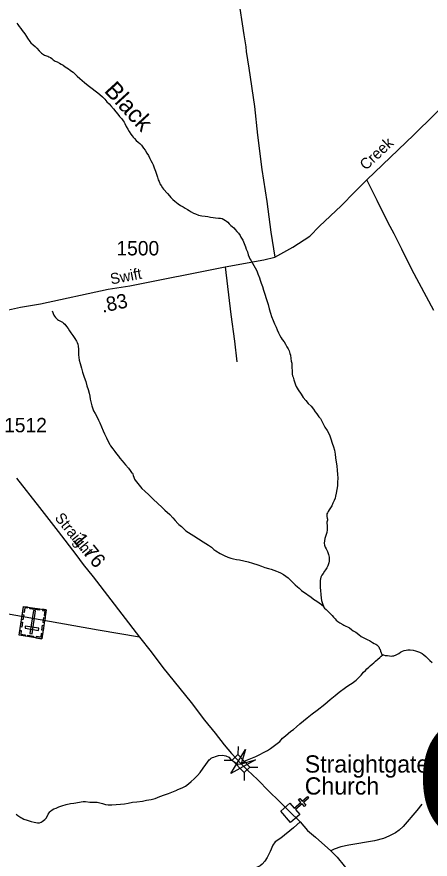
# Model space of a CAD drawing. Extents: x 2220236 to 2384410, y 720751 to 894131.
# Drawn here: x 2340031 to 2343622, y 859426 to 866751 of the extents above; entities that cross this region are included whole.
import ezdxf

# ---------------------------------------------------------------- set-up
doc = ezdxf.new("R2010")
doc.units = 0
doc.layers.add('Default', color=7, linetype='Continuous')

msp = doc.modelspace()

# ---------------------------------------------------------------- linework, layer by layer
at = {"layer": 'Default'}
for p, q in [((2341952.6, 860404.7), (2341951.5, 860335.7)), ((2341831.7, 860287.8), (2341900.7, 860286.6)), ((2342056.2, 860226.8), (2342125.2, 860225.6)), ((2342006.6, 860178.8), (2342005.5, 860109.9))]:
    msp.add_line(p, q, dxfattribs=at)
for points in [[(2341930.3, 867093.8), (2341953.1, 866923.3), (2342004.1, 866596.4), (2342019.9, 866490.9), (2342023.4, 866448.7), (2342045.3, 866304.6), (2342096.3, 865972.4), (2342120.6, 865723.7), (2342160.1, 865424.1), (2342203.4, 865146.8), (2342236.8, 864877.4), (2342272.8, 864661.2)], [(2343072.2, 865333.5), (2343343.4, 865594.5), (2343480.4, 865724.6), (2343659.6, 865902.1), (2343745.7, 865990), (2343926.6, 866162.2), (2343998.6, 866227.3), (2344051.3, 866267.7), (2344128.6, 866329.2), (2344188.3, 866376.7), (2344244.5, 866415.3), (2344290.2, 866439.9), (2344332.3, 866468.1), (2344406.1, 866499.7), (2344493.9, 866534.9), (2344714.4, 866617.5), (2345100.8, 866752.8)], [(2340030.9, 866695.6), (2340039.2, 866683.8), (2340051.7, 866667.9), (2340064.3, 866648.7), (2340076.4, 866632.8), (2340088.9, 866616.9), (2340099.3, 866603.2), (2340115.9, 866581.9), (2340124.1, 866567.5), (2340130.4, 866557.9), (2340136.8, 866545.7), (2340143.1, 866536.1), (2340153.4, 866524.4), (2340173.8, 866507.1), (2340190.1, 866493), (2340204.6, 866477.9), (2340225.2, 866455.7), (2340244.3, 866436.2)], [(2340244.3, 866436.2), (2340270, 866419.5), (2340289.2, 866412.1), (2340300.2, 866408.4), (2340309.8, 866404), (2340323.3, 866398.2), (2340335.4, 866390.5), (2340347.4, 866378.9), (2340363.6, 866367), (2340381.7, 866358.9), (2340401.8, 866348.9), (2340415.9, 866341.3), (2340432.1, 866329.8), (2340450.3, 866318.1), (2340464.2, 866308.1), (2340478.4, 866297.9), (2340494.5, 866288.7), (2340506.6, 866280.3), (2340518.8, 866271), (2340530.1, 866260.6), (2340537, 866252.7), (2340555.1, 866235.4), (2340579.6, 866215), (2340597.7, 866197.7), (2340617.8, 866179.8), (2340636.1, 866165.8), (2340662.1, 866146.2), (2340684.5, 866128.4), (2340710.6, 866108.8), (2340735, 866089.5), (2340753, 866075.4), (2340775.8, 866055), (2340795.7, 866034.5), (2340814, 866012.3), (2340832.1, 865994), (2340848.2, 865978.2), (2340870.7, 865950.6), (2340891.1, 865925.2), (2340908.3, 865904.5), (2340923.6, 865885.5), (2340941.8, 865863.9), (2340954, 865848), (2340962, 865836.2), (2340968.1, 865823.9), (2340980.6, 865798.2), (2340994.7, 865774.2), (2341007, 865754.3), (2341021.1, 865730.9), (2341031.6, 865716.6), (2341041.6, 865704.8), (2341053.2, 865692.2), (2341068, 865677), (2341084, 865662.9), (2341098.3, 865649.7), (2341114.4, 865634), (2341132.7, 865610.1), (2341144.9, 865592.6), (2341161.1, 865566), (2341173.4, 865546.1), (2341187.7, 865518.8), (2341195.9, 865502.7), (2341206.2, 865482.5), (2341214.6, 865463.1), (2341224.8, 865437.3), (2341235.2, 865409.2), (2341245.4, 865383.3), (2341253.7, 865357.4), (2341260.2, 865335.3), (2341266.1, 865319.2), (2341270.4, 865309.5), (2341274.4, 865299.8), (2341284.6, 865283.8), (2341296.6, 865264), (2341304.9, 865253.5), (2341339.5, 865216.5), (2341357.8, 865194.3), (2341369.9, 865180.6), (2341386.1, 865162.6), (2341402.4, 865149.2), (2341418.3, 865137.7), (2341432.6, 865125.1), (2341452.8, 865111.8), (2341475, 865098), (2341494.8, 865086.6), (2341513.3, 865075.9), (2341529.1, 865066.7), (2341545.3, 865056.5), (2341565.5, 865045.2), (2341583.5, 865036.8), (2341607.9, 865027.3), (2341637.7, 865020.3), (2341667.7, 865016.6), (2341689.8, 865014.2), (2341714, 865008.6), (2341736.1, 865005.3), (2341757.9, 865002.9), (2341781.9, 865001.5)], [(2338996.1, 864008.6), (2339219.5, 864059.3), (2339772.1, 864164), (2340063.2, 864227.3), (2340236.8, 864255.4), (2340823, 864382.4), (2341012.7, 864412.8), (2341840.4, 864576.5), (2342175.6, 864638.6), (2342272.8, 864661.2), (2342430.2, 864747.7), (2342576.9, 864845.3), (2342659.9, 864930.3), (2342849.7, 865108.6), (2342966.2, 865229.8), (2343072.2, 865333.5)], [(2343652.5, 864196.4), (2343462.2, 864554), (2343376.7, 864730.6), (2343308.3, 864863.5), (2343257.9, 864960.3), (2343162.3, 865153.3), (2343072.2, 865333.5)], [(2341781.9, 865001.5), (2341800, 864999.7), (2341814, 864996.3), (2341828.3, 864990.3), (2341844.2, 864980.1), (2341852.3, 864974.9), (2341863.5, 864964.5), (2341876.2, 864951.9), (2341890.9, 864937.1), (2341902.8, 864926.7), (2341915.7, 864915.8), (2341928.1, 864901.5), (2341943.5, 864885.7), (2341957.6, 864869.9), (2341969.9, 864850.1), (2341978.1, 864836.3), (2341994.3, 864808.4), (2342006.6, 864780), (2342016.9, 864752.5), (2342024.4, 864731.5), (2342033.6, 864706.6), (2342041.8, 864683), (2342050.2, 864660.3), (2342056.4, 864646.8), (2342064.4, 864634.7), (2342078.9, 864610.6), (2342088.9, 864589.1), (2342101.2, 864568.9), (2342115.5, 864541.6), (2342125.7, 864516.7), (2342138.3, 864481.8), (2342145.4, 864460.1), (2342154.9, 864435.8), (2342165, 864405.7), (2342173.5, 864374.2), (2342186.1, 864340.3), (2342198.5, 864302.1), (2342213.1, 864248.5), (2342223.5, 864212.8), (2342235.8, 864174.9), (2342244.3, 864144.8), (2342256.9, 864110.8), (2342269.2, 864081.1), (2342283.6, 864051.2), (2342293.7, 864028), (2342305.2, 864002.8), (2342316.4, 863979.7), (2342326.3, 863961), (2342336.8, 863946), (2342353.1, 863924.4), (2342365.1, 863904.5), (2342377.4, 863882.7), (2342387.7, 863864.4), (2342396, 863846.7), (2342404.1, 863824.7), (2342408.4, 863808.5), (2342412.8, 863780.8), (2342415.1, 863757.2), (2342419.1, 863739.3), (2342419.6, 863703.2), (2342421.9, 863671.2), (2342424.4, 863642.7), (2342426.9, 863628.1), (2342430.7, 863616.7), (2342438.8, 863594.7), (2342447.1, 863568.8), (2342451.4, 863550.9), (2342458.9, 863535.8), (2342475.8, 863507.6), (2342500.3, 863470.2), (2342518.9, 863442.1), (2342541, 863414.5), (2342563.4, 863388.1), (2342587.7, 863364.5), (2342608.1, 863339.1), (2342624.1, 863316.8), (2342638.4, 863297.6), (2342654.8, 863273.7), (2342668.9, 863257.2), (2342675.2, 863247.6), (2342691.4, 863212.2), (2342707.7, 863182.3), (2342726.3, 863154.5), (2342740.8, 863128.9), (2342750.8, 863108.6), (2342759.1, 863081), (2342771.5, 863044.8), (2342782, 863010.7), (2342789.8, 862981.5), (2342796.7, 862949), (2342801, 862915.4), (2342805.5, 862879.4), (2342809.8, 862845.1), (2342814.4, 862805.3), (2342817.7, 862773.3), (2342819, 862739.8), (2342817.5, 862705.3)], [(2341840.4, 864576.5), (2341889.4, 864161.3), (2341922.2, 863931.7), (2341942.3, 863752.1)], [(2340337.6, 864194.1), (2340352.2, 864157.6), (2340358.2, 864148), (2340366.2, 864136.2), (2340372.4, 864129.9), (2340384.7, 864117.9), (2340393.1, 864112.7), (2340404.9, 864106.6), (2340426.7, 864095), (2340437.2, 864087.3), (2340447.1, 864077.2), (2340463.3, 864057.1), (2340475.5, 864039.6), (2340487.8, 864019.7), (2340500, 864003.8), (2340516.3, 863981.5), (2340534.5, 863954.4), (2340548.9, 863930.3), (2340555, 863918.1), (2340559.5, 863903.5), (2340563.2, 863886.6), (2340565.6, 863860.5), (2340566.3, 863835.9), (2340566.3, 863811.9), (2340568.5, 863788.4), (2340572.8, 863764.6), (2340581.2, 863736.4), (2340591.7, 863696.4), (2340601.9, 863662.4), (2340616.5, 863618.7), (2340628.9, 863579.1), (2340639.6, 863543.5), (2340649.8, 863509.4), (2340658.4, 863477.6), (2340664.6, 863453.2), (2340669, 863427.2), (2340675.4, 863391.3), (2340681.2, 863369.6), (2340688.5, 863350.8), (2340698.1, 863325.9), (2340712.2, 863300.3), (2340728.9, 863270.4), (2340741.1, 863244), (2340751.3, 863220.5), (2340765.9, 863184.3), (2340780.1, 863150.4), (2340792.6, 863124.7), (2340808.8, 863090.9), (2340827.4, 863052.9), (2340838.4, 863032), (2340845.8, 863019.2), (2340863.9, 862995.3), (2340882.2, 862971.4), (2340896.5, 862952.3), (2340912.8, 862930), (2340927, 862912.6), (2340947.3, 862888.8), (2340961.4, 862872.9), (2340975.6, 862854.8), (2341000.1, 862825.3), (2341014.3, 862807.2), (2341028.5, 862789.7), (2341034.7, 862781.7), (2341038.7, 862773.7), (2341042.8, 862761.4), (2341047, 862747.8), (2341053.2, 862731.6), (2341060.2, 862720.4), (2341071.6, 862706.1), (2341093.8, 862678.1), (2341118.2, 862650.6), (2341142.5, 862627), (2341176.7, 862592.9), (2341211.2, 862559.9), (2341260, 862515.9), (2341288, 862488.5), (2341316.4, 862460.8), (2341358.9, 862423.1), (2341385.3, 862395.6), (2341407.4, 862370.3), (2341429.8, 862344), (2341438, 862336.1), (2341462, 862318.4), (2341482.5, 862298.5), (2341500.6, 862281.2), (2341520.9, 862267.3), (2341569, 862238.1), (2341649.6, 862184.9), (2341696.1, 862155.6), (2341722.5, 862137.7), (2341742.6, 862119.8), (2341760.8, 862106.4), (2341796.8, 862084.9), (2341831.1, 862066.6), (2341863.5, 862051.5), (2341889.4, 862043.7), (2341913.6, 862038.1)], [(2340027.1, 862739.4), (2340228, 862483.8), (2340390.4, 862274), (2340542.8, 862075.7), (2340605.8, 861988.7), (2340693.2, 861881.6), (2341097.3, 861356.7), (2341196.8, 861227.9), (2341298.4, 861091.2), (2341544.1, 860788.3), (2341661.9, 860633.6), (2341753.1, 860520.9), (2341832.3, 860419.7), (2341897.2, 860344.5), (2341938.6, 860299.5)], [(2342817.5, 862705.3), (2342815.5, 862673.1), (2342810.4, 862639.4), (2342804.7, 862609.6), (2342800.8, 862583.2), (2342795.9, 862566.6), (2342787.6, 862544.9), (2342777.8, 862520.5), (2342768.2, 862498.8), (2342756.1, 862480.3), (2342744.4, 862462.7), (2342735.7, 862449.2), (2342728.7, 862436.5), (2342724.8, 862428.1), (2342722.9, 862418.2), (2342723.1, 862404.4), (2342727.3, 862392.1), (2342729.3, 862382.3), (2342729.6, 862374.1), (2342725.8, 862364.1), (2342725.5, 862355.3), (2342728.2, 862319.9), (2342728.5, 862290.4), (2342724.9, 862265.6), (2342715.1, 862240), (2342707.6, 862215.7), (2342703.5, 862193.5), (2342702, 862173.8), (2342704.1, 862155.8), (2342710.3, 862139.7), (2342718.5, 862123.6), (2342724.9, 862113), (2342731, 862100.1), (2342736.9, 862084), (2342739.3, 862074.2), (2342743.4, 862052.4), (2342745.5, 862034.4), (2342745.8, 862018), (2342741.9, 862002.1), (2342734.3, 861978.2), (2342724.7, 861958.1), (2342712.8, 861941.8), (2342704.7, 861931.7), (2342691.1, 861911.4), (2342681.3, 861895.6), (2342673.4, 861879.5), (2342668.5, 861862.9), (2342666.4, 861849), (2342666.2, 861831), (2342666.3, 861811.3), (2342666.6, 861787.3), (2342668.7, 861761.2), (2342671.4, 861726.8), (2342673.7, 861695.1), (2342677.8, 861675.5), (2342690.3, 861641.6), (2342695.2, 861626)], [(2341913.6, 862038.1), (2341938.5, 862032.6), (2341966.2, 862027.8), (2342004.3, 862019.5), (2342039.8, 862011.1), (2342078, 861999.6), (2342124.2, 861984.4), (2342156.2, 861973.2), (2342186.5, 861963), (2342218.7, 861953.8), (2342240.7, 861946.5), (2342264.6, 861938.3), (2342287, 861930.3), (2342301, 861925), (2342323, 861915.4), (2342347.2, 861901.6), (2342369.4, 861887.8), (2342389.4, 861872.2), (2342411.7, 861850.1), (2342434, 861826.4), (2342449, 861812.2), (2342468.4, 861795), (2342484.7, 861783.2), (2342504.8, 861763.6), (2342523.2, 861747), (2342547.1, 861733.2), (2342563.3, 861721.7), (2342585.6, 861706.2), (2342609.7, 861688.2), (2342636, 861670.5), (2342656.3, 861655), (2342678.3, 861639.5), (2342695.2, 861626)], [(2342695.2, 861626), (2342696.7, 861621.2), (2342704.8, 861609.4), (2342718.8, 861595.8), (2342739, 861576.3), (2342759.5, 861556.4), (2342769.5, 861544.7), (2342783.5, 861530.5), (2342797.9, 861514.7), (2342805.9, 861505.2), (2342820.2, 861492.6), (2342838.4, 861480.9), (2342862.6, 861467.1), (2342872.3, 861461.9), (2342920.9, 861438.3), (2342938.8, 861424.3), (2342953.1, 861412.7), (2342977.3, 861398.9), (2343001.3, 861380.9), (2343023.7, 861363.1), (2343051.9, 861347.8), (2343080, 861334.2), (2343094.1, 861326.6), (2343120.4, 861310.3), (2343134.5, 861302.6), (2343150.6, 861295.1), (2343158.7, 861288.9), (2343166.6, 861281), (2343176.8, 861270.9), (2343183, 861255.4), (2343186.9, 861249), (2343191.1, 861235.4), (2343195.3, 861221.4), (2343199.5, 861215), (2343203.4, 861207), (2343209.5, 861201.7), (2343209.5, 861201.7)], [(2341097.3, 861356.7), (2340736.7, 861416.4), (2339893.1, 861568.1)], [(2343209.5, 861201.7), (2343215.7, 861201.9), (2343231.7, 861197.7), (2343251.8, 861195.8), (2343267.6, 861194.2), (2343281.8, 861192.2), (2343293.6, 861192.6), (2343307.6, 861194.8), (2343325.7, 861203.1), (2343349.4, 861215.6), (2343365.5, 861225.1), (2343382.8, 861234), (2343395.1, 861239.5), (2343413.2, 861244.5), (2343426.9, 861246.7), (2343447.6, 861245.9), (2343473.1, 861242.6), (2343493.2, 861238.5), (2343513.2, 861232.8), (2343529.2, 861225.2), (2343551.4, 861214), (2343567.6, 861202.2), (2343583.9, 861188.1), (2343600, 861172.3), (2343618.1, 861154.4), (2343640.6, 861134.6)], [(2342340.2, 860476.8), (2342365.8, 860499.2), (2342387.7, 860517.2), (2342411.5, 860537.9), (2342433.2, 860553.5), (2342461.2, 860576), (2342488.6, 860602.7), (2342520.4, 860628.6), (2342554.1, 860655.3), (2342595.7, 860688.2), (2342641.4, 860720.6), (2342706.7, 860774.8), (2342754.4, 860813.8), (2342796, 860848.3), (2342831.6, 860876.7), (2342885, 860917.6), (2342914.7, 860937.5), (2342944.5, 860956.1), (2342966.5, 860972.5), (2342978.8, 860983.8), (2342998.1, 861002.6), (2343021.7, 861027.2), (2343043.4, 861051.1), (2343059.1, 861067.5), (2343073, 861081.9), (2343088.8, 861095.6), (2343100.9, 861106), (2343116.7, 861120.7), (2343132.5, 861134.5), (2343146.1, 861146.6), (2343166, 861165.4), (2343183.8, 861180.9), (2343195.8, 861191.3), (2343209.5, 861201.7)], [(2340024, 859815.9), (2340040.2, 859804.1), (2340064.5, 859788.7), (2340076.3, 859781), (2340092.4, 859772.8), (2340120.6, 859765.7), (2340154.9, 859754), (2340182.8, 859745.9), (2340196.3, 859743.2), (2340208.9, 859742.1), (2340226.9, 859742.8), (2340240.8, 859746.7), (2340250.8, 859753), (2340262.6, 859760.7), (2340274.6, 859771), (2340284.4, 859781.3), (2340296.4, 859801.5), (2340303.9, 859817.5), (2340310.3, 859829.3), (2340317.9, 859837.8), (2340323.9, 859843.6), (2340338.2, 859854), (2340351.3, 859862.1), (2340371.3, 859870.2), (2340395.3, 859879.3), (2340421.1, 859888.6), (2340459, 859901.7), (2340497.1, 859909.8), (2340527.2, 859912.6), (2340544.8, 859914.4), (2340588.8, 859923.4), (2340606.1, 859925.7), (2340626.7, 859925.9), (2340664.6, 859921.6), (2340698.8, 859920.7), (2340728.7, 859920.9), (2340752.1, 859916.9), (2340775.1, 859909.7), (2340801, 859901.9), (2340825.1, 859897.9), (2340857, 859898.2), (2340893, 859900.7), (2340930.9, 859902.9), (2340966.9, 859907.7), (2340998.8, 859912.2), (2341034.9, 859920.3), (2341072.8, 859925.1), (2341122.8, 859931.4), (2341156.6, 859937.7), (2341196.7, 859945.9), (2341232.4, 859954.6), (2341274.2, 859969.5), (2341313.9, 859984.2), (2341347.9, 859996.4), (2341391.9, 860013), (2341419.6, 860025.6), (2341423.4, 860027.4), (2341473.5, 860048.2), (2341495.3, 860059.9), (2341523, 860080.7), (2341546.1, 860101.4), (2341572.4, 860125.4), (2341600.1, 860153.5), (2341623.6, 860180), (2341649.4, 860216.2), (2341673, 860250), (2341688.6, 860270.3), (2341702.6, 860288.9), (2341709.2, 860295.8), (2341719.1, 860302.7), (2341730.3, 860309.1), (2341742.3, 860313.5), (2341756.2, 860317.4), (2341781.9, 860327.3), (2341818.3, 860329.8), (2341847.5, 860324.9), (2341871.8, 860311.6), (2341890, 860293.3), (2341951.9, 860253.2), (2341978.6, 860255.7), (2341995.6, 860266.6), (2342019.9, 860284.8), (2342106.1, 860317.9), (2342209.6, 860371.4), (2342235.2, 860387.2), (2342270.9, 860413.9), (2342314.7, 860450.2), (2342340.2, 860476.8)], [(2341938.6, 860299.5), (2341968.2, 860267.4), (2342035, 860200.3), (2342121.9, 860119.4), (2342223, 860014.7), (2342306, 859933.6), (2342393.1, 859844.7), (2342493.6, 859750.4), (2342557.1, 859674.8), (2342625.8, 859617.5), (2342759.2, 859499.1), (2342813.7, 859441.9), (2342935.6, 859293.5)], [(2343550, 859902.6), (2343506.7, 859850), (2343386.4, 859710.7), (2343352.9, 859678.3), (2343321, 859655.8), (2343263.4, 859625.2), (2343215.6, 859604.6), (2343138, 859585.7), (2342914.5, 859547.1), (2342846.8, 859534.1), (2342789, 859513.6), (2342759.2, 859499.1)], [(2342493.6, 859750.4), (2342434.5, 859698.3), (2342325, 859607.8), (2342274.6, 859576.5), (2342255.5, 859548.7), (2342232.9, 859493.1), (2342206.8, 859439.2), (2342186, 859409.6), (2342163.4, 859383.5), (2342144.3, 859367.9), (2342106, 859350.5), (2342039.3, 859334.6)]]:
    msp.add_lwpolyline(points, dxfattribs=at)
for points in [[(2340248.1, 861342.3), (2340051.4, 861372.6), (2340090.1, 861624.2), (2340286.8, 861593.9)], [(2340122.8, 861619.2), (2340121.1, 861607.8), (2340099.3, 861611.2), (2340093.2, 861571.2), (2340082.2, 861572.9), (2340090.1, 861624.2)], [(2340228.3, 861591.3), (2340144.5, 861604.2), (2340146.2, 861615.5), (2340230.1, 861602.6)], [(2340254.2, 861598.9), (2340252.4, 861587.6), (2340274.2, 861584.2), (2340268, 861544.3), (2340279, 861542.6), (2340286.9, 861593.9)], [(2340090.3, 861551.1), (2340083.7, 861508.3), (2340072.5, 861510), (2340079.1, 861552.8)], [(2340144.8, 861387.8), (2340163.3, 861385), (2340194.1, 861585.4), (2340175.7, 861588.2)], [(2340276.3, 861524.8), (2340269.7, 861482), (2340258.4, 861483.7), (2340265, 861526.5)], [(2340080.3, 861485.9), (2340073.7, 861443.1), (2340062.4, 861444.8), (2340069, 861487.6)], [(2340218.1, 861415.7), (2340221, 861434.2), (2340104.6, 861452.1), (2340101.8, 861433.6)], [(2340266, 861458.4), (2340259.4, 861415.6), (2340248.2, 861417.3), (2340254.8, 861460.1)], [(2340057.9, 861415.4), (2340069.1, 861413.7), (2340064.2, 861381.9), (2340104.3, 861375.7), (2340102.6, 861364.7), (2340051.3, 861372.6)], [(2340174.9, 861353.6), (2340123.7, 861361.4), (2340125.4, 861372.7), (2340176.7, 861364.8)], [(2340254.7, 861385.1), (2340243.5, 861386.8), (2340238.6, 861355), (2340198.5, 861361.2), (2340196.8, 861350.2), (2340248.1, 861342.3)], [(2342104.5, 860288.1), (2341890.2, 860171.7), (2342017.6, 860379.7), (2341978.6, 860255.7)], [(2341951.5, 860335.7), (2342056.5, 860227), (2342005.7, 860178), (2341900.7, 860286.6)], [(2342403.3, 859911.9), (2342441, 859869.2), (2342498.2, 859919.4), (2342477.1, 859943.5), (2342489.1, 859954), (2342510.2, 859929.9), (2342555.4, 859969.6), (2342566, 859957.5), (2342520.8, 859917.9), (2342541.9, 859893.8), (2342529.9, 859883.3), (2342508.8, 859907.4), (2342451.5, 859857.2), (2342489.5, 859813.7), (2342409.4, 859743.5), (2342323.3, 859841.7)]]:
    msp.add_lwpolyline(points, close=True, dxfattribs=at)

# ---------------------------------------------------------------- texts
for s, height, rotation, p in [('Black', 150, 312.54061, (2340782.9, 866104.6)), ('Creek', 95, 43.21015, (2343063.6, 865411.8)), ('Swift', 95, 11.01474, (2340851.6, 864423.2)), ('.83', 125, 12.14724, (2340775.7, 864177.4)), ('Straight', 95, 309.04649, (2340354.8, 862391.8)), ('1.76', 125, 309.21708, (2340510.1, 862200))]:
    msp.add_text(s, height=height, rotation=rotation, dxfattribs=at).set_placement(p)
for s, height, p in [('1500', 125, (2340895.7, 864676.6)), ('1512', 125, (2339920, 863138.4)), ('C316', 1066.27, (2343487, 859587.3)), ('Straightgate', 150, (2342532.7, 860178.4)), ('Church', 150, (2342532.7, 859987.4))]:
    msp.add_text(s, height=height, dxfattribs=at).set_placement(p)

doc.saveas('drawing.dxf')
